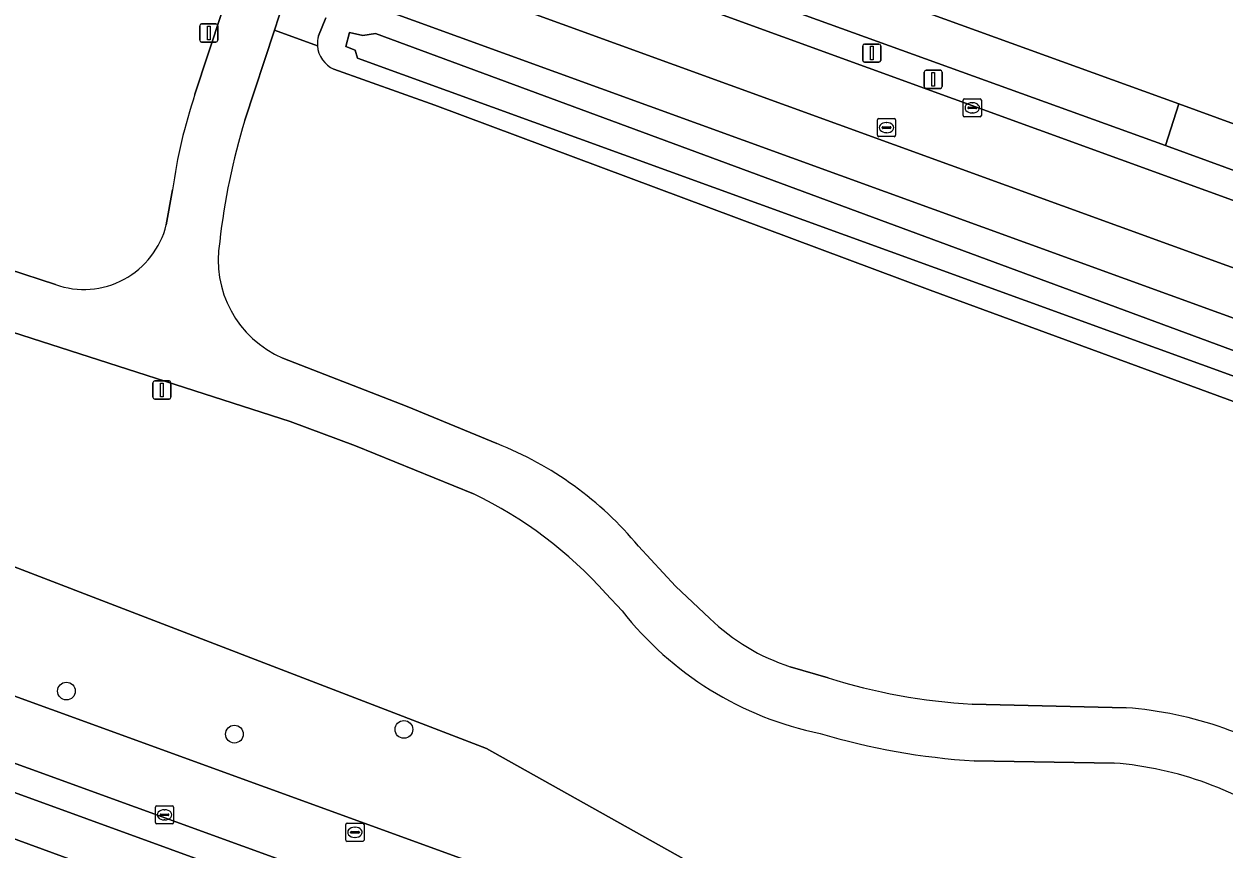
# Model space of a CAD drawing. Extents: x 155275 to 156265, y 382654 to 383635.
# Drawn here: x 155842.7 to 155908.8, y 383033.2 to 383078.7 of the extents above; entities that cross this region are included whole.
import ezdxf

# ---------------------------------------------------------------- set-up
doc = ezdxf.new("R2010")
doc.units = 0
for name, color, linetype in [('IMGEO_Berm_groen', 7, 'Continuous'), ('IMGEO_Boom', 7, 'Continuous'), ('IMGEO_Erf', 7, 'Continuous'), ('IMGEO_Fietspad_gesloten', 7, 'Continuous'), ('IMGEO_Gemengd_bos', 7, 'Continuous'), ('IMGEO_Groenvoorziening', 7, 'Continuous'), ('IMGEO_Haag', 7, 'Continuous'), ('IMGEO_Kolk', 7, 'Continuous'), ('IMGEO_Lichtmast', 7, 'Continuous'), ('IMGEO_Loofbos', 7, 'Continuous'), ('IMGEO_Oever', 7, 'Continuous'), ('IMGEO_Rijbaan_lokaal_gesloten', 7, 'Continuous'), ('IMGEO_Rioolput', 7, 'Continuous'), ('IMGEO_Verkeersbordpaal', 7, 'Continuous'), ('IMGEO_Voetpad_open', 7, 'Continuous'), ('IMGEO_Waterloop', 7, 'Continuous')]:
    doc.layers.add(name, color=color, linetype=linetype)

msp = doc.modelspace()

# ---------------------------------------------------------------- linework, layer by layer
at = {"layer": 'IMGEO_Berm_groen'}
for points in [[(155860.181, 383083.103), (155858.247, 383083.807), (155857.427, 383081.302), (155856.458, 383078.341), (155858.832, 383077.488)], [(155977.894, 383033.859), (155979.672, 383033.243), (155980.816, 383036.396), (155981.08, 383037.122), (155980.647, 383039.171), (155966.958, 383044.307), (155860.181, 383083.103)], [(155861.438, 383079.847), (155916.345, 383059.928), (155963.443, 383042.424), (155976.899, 383037.927), (155977.107, 383037.846)], [(155858.892, 383078.034), (155859.291, 383079.037)], [(155868.14, 383038.762), (155840.868, 383049.257), (155836.799, 383054.937), (155823.424, 383058.345), (155820.039, 383056.71), (155814.194, 383059.717), (155814.089, 383059.484)], [(155810.687, 383054.516), (155810.316, 383053.221), (155820.623, 383049.474), (155903.042, 383019.512), (155914.541, 383015.332), (155914.714, 383015.883)], [(155917.704, 383019.888), (155920.174, 383021.229), (155914.728, 383020.872), (155910.157, 383021.377), (155906.179, 383026.511), (155898.845, 383027.005), (155879.913, 383032.178), (155868.14, 383038.762)]]:
    msp.add_lwpolyline(points, dxfattribs=at)
msp.add_arc((155860.4, 383077.592), 1.572, 163.66435, 183.79349, dxfattribs=at)
at = {"layer": 'IMGEO_Boom'}
for centre in [(155845.001, 383041.932), (155863.598, 383039.816), (155854.258, 383039.557)]:
    msp.add_circle(centre, 0.489, dxfattribs=at)
at = {"layer": 'IMGEO_Erf'}
msp.add_lwpolyline([(155860.647, 383115.831), (155864.977, 383109.495), (155862.029, 383101.349), (155862.607, 383100.608), (155864.048, 383098.482), (155863.349, 383096.573), (155863.191, 383096.803), (155860.971, 383090.709), (155906.289, 383074.293), (155973.17, 383049.852), (155976.436, 383048.685), (155980.418, 383059.647), (155986.172, 383075.862)], dxfattribs=at)
msp.add_lwpolyline([(155874.118, 383022.07), (155815.634, 383043.488), (155805.118, 383014.525), (155861.561, 382993.83), (155892.261, 382982.665), (155902.833, 383011.607)], close=True, dxfattribs=at)
at = {"layer": 'IMGEO_Fietspad_gesloten'}
for points in [[(155854.834, 383073.382), (155856.458, 383078.341), (155857.427, 383081.302), (155858.247, 383083.807), (155855.377, 383084.851), (155854.554, 383082.344), (155854.162, 383081.151), (155853.561, 383079.321), (155852.082, 383074.813)], [(155844.393, 383064.335), (155836.617, 383066.866), (155824.197, 383071.316)], [(155817.388, 383069.544), (155817.986, 383069.561), (155821.062, 383069.095), (155828.634, 383066.316), (155842.028, 383061.715), (155857.337, 383056.791), (155860.935, 383055.449), (155867.425, 383052.796)], [(155850.847, 383069.548), (155850.504, 383067.622)], [(155868.719, 383055.564), (155863.782, 383057.614), (155856.926, 383060.283)], [(155880.45, 383045.924), (155878.553, 383047.714), (155876.515, 383049.918)], [(155874.724, 383047.305), (155875.621, 383046.348)], [(155886.968, 383042.661), (155884.887, 383043.265)], [(155903.389, 383041.014), (155894.911, 383041.214)], [(155895.014, 383038.079), (155902.736, 383037.966)]]:
    msp.add_lwpolyline(points, dxfattribs=at)
for centre, radius, start, end in [((155880.662, 383065.332), 30.112, 161.647, 171.95082), ((155889.116, 383062.806), 35.877, 162.85489, 173.77827), ((155845.965, 383068.736), 4.673, 250.33718, 346.21288), ((155859.231, 383065.68), 5.868, 170.04789, 246.87078), ((155861.687, 383037.648), 19.247, 39.60594, 68.56863), ((155857.472, 383031.97), 23.082, 41.63454, 64.45755), ((155890.294, 383057.852), 18.645, 218.09662, 258.33016), ((155888.551, 383054.41), 11.732, 226.33122, 251.80206), ((155896.675, 383073.421), 32.255, 252.48574, 266.86521), ((155901.688, 383019.508), 21.573, 56.13804, 85.47638), ((155897.569, 383076.999), 39.004, 253.54879, 266.24437), ((155901.108, 383018.391), 19.643, 54.75534, 85.24528)]:
    msp.add_arc(centre, radius, start, end, dxfattribs=at)
at = {"layer": 'IMGEO_Gemengd_bos'}
for points in [[(155867.425, 383052.796), (155860.935, 383055.449), (155857.337, 383056.791), (155842.028, 383061.715), (155828.634, 383066.316), (155821.062, 383069.095), (155817.986, 383069.561), (155817.388, 383069.544)], [(155814.941, 383061.366), (155814.194, 383059.717), (155820.039, 383056.71), (155823.424, 383058.345), (155836.799, 383054.937), (155840.868, 383049.257), (155868.14, 383038.762), (155879.913, 383032.178), (155898.845, 383027.005), (155906.179, 383026.511), (155910.157, 383021.377), (155914.728, 383020.872), (155920.174, 383021.229), (155928.178, 383025.578), (155928.007, 383026.221)], [(155875.621, 383046.348), (155874.724, 383047.305)], [(155902.736, 383037.966), (155895.014, 383038.079)]]:
    msp.add_lwpolyline(points, dxfattribs=at)
for centre, radius, start, end in [((155857.472, 383031.97), 23.082, 41.63454, 64.45755), ((155890.294, 383057.852), 18.645, 218.09662, 258.33016), ((155897.569, 383076.999), 39.004, 253.54879, 266.24437), ((155901.108, 383018.391), 19.643, 54.75534, 85.24528)]:
    msp.add_arc(centre, radius, start, end, dxfattribs=at)
at = {"layer": 'IMGEO_Groenvoorziening'}
msp.add_lwpolyline([(155905.553, 383071.987), (155860.149, 383088.414), (155859.637, 383087.029), (155861.375, 383086.397), (155921.687, 383064.46), (155968.257, 383047.604), (155970.447, 383046.818), (155970.921, 383048.142), (155968.122, 383049.145)], close=True, dxfattribs=at)
for points in [[(155812.146, 383047.24), (155813.76, 383046.662), (155906.026, 383013.085), (155907.681, 383012.507)], [(155904.641, 383015.234), (155901.824, 383016.258), (155819.418, 383046.213)]]:
    msp.add_lwpolyline(points, dxfattribs=at)
at = {"layer": 'IMGEO_Haag'}
msp.add_lwpolyline([(155970.447, 383046.818), (155970.921, 383048.142), (155968.122, 383049.145), (155905.553, 383071.987), (155860.149, 383088.414), (155859.637, 383087.029), (155861.375, 383086.397), (155921.687, 383064.46), (155968.257, 383047.604)], close=True, dxfattribs=at)
for points in [[(155812.146, 383047.24), (155813.76, 383046.662), (155906.026, 383013.085), (155907.681, 383012.507)], [(155904.641, 383015.234), (155901.824, 383016.258), (155819.418, 383046.213)]]:
    msp.add_lwpolyline(points, dxfattribs=at)
at = {"layer": 'IMGEO_Kolk'}
for p, q in [((155894.412, 383073.64), (155894.412, 383074.492)), ((155894.487, 383074.566), (155895.339, 383074.566)), ((155894.671, 383074.06), (155894.671, 383074.072)), ((155895.109, 383074.023), (155894.711, 383074.023)), ((155894.714, 383074.109), (155895.112, 383074.109)), ((155894.9, 383074.346), (155894.925, 383074.346)), ((155895.155, 383074.072), (155895.155, 383074.06)), ((155895.413, 383074.492), (155895.413, 383073.64)), ((155895.339, 383073.566), (155894.487, 383073.566)), ((155894.923, 383073.786), (155894.898, 383073.786)), ((155849.908, 383034.687), (155849.908, 383035.539)), ((155849.983, 383035.613), (155850.835, 383035.613)), ((155850.167, 383035.107), (155850.167, 383035.119)), ((155850.605, 383035.07), (155850.207, 383035.07)), ((155850.21, 383035.156), (155850.608, 383035.156)), ((155850.396, 383035.393), (155850.421, 383035.393)), ((155850.651, 383035.119), (155850.651, 383035.107)), ((155850.909, 383035.539), (155850.909, 383034.687)), ((155850.835, 383034.613), (155849.983, 383034.613)), ((155850.419, 383034.833), (155850.394, 383034.833))]:
    msp.add_line(p, q, dxfattribs=at)
for points in [[(155894.412, 383073.64), (155894.412, 383074.492)], [(155894.487, 383074.566), (155895.339, 383074.566)], [(155895.413, 383074.492), (155895.413, 383073.64)], [(155895.339, 383073.566), (155894.487, 383073.566)], [(155849.908, 383034.687), (155849.908, 383035.539)], [(155849.983, 383035.613), (155850.835, 383035.613)], [(155850.909, 383035.539), (155850.909, 383034.687)], [(155850.835, 383034.613), (155849.983, 383034.613)]]:
    msp.add_lwpolyline(points, dxfattribs=at)
for centre, radius, start, end in [((155894.489, 383074.49), 0.0765, 91.55205, 178.44795), ((155894.489, 383074.49), 0.0765, 91.55205, 178.44795), ((155894.711, 383074.069), 0.0403, 85.87752, 175.75265), ((155894.708, 383074.059), 0.0366, 178.93798, 274.71019), ((155895.112, 383074.066), 0.043, 264.86636, 352.45326), ((155895.116, 383074.071), 0.0386, 1.73085, 96.63898), ((155895.337, 383074.49), 0.0765, 1.55205, 88.44795), ((155895.337, 383074.49), 0.0765, 1.55205, 88.44795), ((155894.489, 383073.642), 0.0765, 181.55205, 268.44795), ((155894.489, 383073.642), 0.0765, 181.55205, 268.44795), ((155895.337, 383073.642), 0.0765, 271.55205, 358.44795), ((155895.337, 383073.642), 0.0765, 271.55205, 358.44795), ((155849.985, 383035.537), 0.0765, 91.55205, 178.44795), ((155849.985, 383035.537), 0.0765, 91.55205, 178.44795), ((155850.207, 383035.116), 0.0403, 85.87752, 175.75265), ((155850.204, 383035.106), 0.0366, 178.93798, 274.71019), ((155850.608, 383035.113), 0.043, 264.86636, 352.45326), ((155850.612, 383035.118), 0.0386, 1.73085, 96.63898), ((155850.833, 383035.537), 0.0765, 1.55205, 88.44795), ((155850.833, 383035.537), 0.0765, 1.55205, 88.44795), ((155849.985, 383034.689), 0.0765, 181.55205, 268.44795), ((155849.985, 383034.689), 0.0765, 181.55205, 268.44795), ((155850.833, 383034.689), 0.0765, 271.55205, 358.44795), ((155850.833, 383034.689), 0.0765, 271.55205, 358.44795)]:
    msp.add_arc(centre, radius, start, end, dxfattribs=at)
for centre, major_axis, ratio, start_param, end_param in [((155894.899, 383074.066), (-0.387, 0.002), 0.722429, 4.712389, 7.853982), ((155894.924, 383074.066), (-0.39, 0.002), 0.717154, 1.570796, 4.712389), ((155850.395, 383035.113), (-0.387, 0.002), 0.722429, 4.712389, 7.853982), ((155850.42, 383035.113), (-0.39, 0.002), 0.717154, 1.570796, 4.712389)]:
    msp.add_ellipse(centre, major_axis=major_axis, ratio=ratio, start_param=start_param, end_param=end_param, dxfattribs=at)
at = {"layer": 'IMGEO_Lichtmast'}
for p, q in [((155852.45, 383078.689), (155853.24, 383078.689)), ((155853.24, 383078.689), (155852.45, 383078.689)), ((155852.35, 383077.789), (155852.35, 383078.589)), ((155852.35, 383078.589), (155852.35, 383077.789)), ((155853.34, 383078.589), (155853.34, 383077.789)), ((155853.34, 383077.789), (155853.34, 383078.589)), ((155853.24, 383077.689), (155852.45, 383077.689)), ((155852.45, 383077.689), (155853.24, 383077.689)), ((155892.265, 383075.239), (155892.265, 383076.039)), ((155892.265, 383076.039), (155892.265, 383075.239)), ((155892.365, 383076.139), (155893.155, 383076.139)), ((155893.155, 383076.139), (155892.365, 383076.139)), ((155893.255, 383076.039), (155893.255, 383075.239)), ((155893.255, 383075.239), (155893.255, 383076.039)), ((155893.155, 383075.139), (155892.365, 383075.139)), ((155892.365, 383075.139), (155893.155, 383075.139)), ((155849.767, 383058.119), (155849.767, 383058.919)), ((155849.767, 383058.919), (155849.767, 383058.119)), ((155849.867, 383059.019), (155850.657, 383059.019)), ((155850.657, 383059.019), (155849.867, 383059.019)), ((155850.757, 383058.919), (155850.757, 383058.119)), ((155850.757, 383058.119), (155850.757, 383058.919)), ((155850.657, 383058.019), (155849.867, 383058.019)), ((155849.867, 383058.019), (155850.657, 383058.019))]:
    msp.add_line(p, q, dxfattribs=at)
for points in [[(155852.77, 383078.564), (155852.92, 383078.564), (155852.92, 383077.814), (155852.77, 383077.814), (155852.77, 383078.564)], [(155892.685, 383076.014), (155892.835, 383076.014), (155892.835, 383075.264), (155892.685, 383075.264), (155892.685, 383076.014)], [(155850.187, 383058.894), (155850.337, 383058.894), (155850.337, 383058.144), (155850.187, 383058.144), (155850.187, 383058.894)]]:
    msp.add_lwpolyline(points, dxfattribs=at)
for centre, start, end in [((155852.45, 383078.589), 90, 180), ((155852.45, 383078.589), 90, 180), ((155853.24, 383078.589), 0, 90), ((155853.24, 383078.589), 360, 90), ((155852.45, 383077.789), 180, 270), ((155852.45, 383077.789), 180, 270), ((155853.24, 383077.789), 270, 0), ((155853.24, 383077.789), 270, 0), ((155892.365, 383076.039), 90, 180), ((155892.365, 383076.039), 90, 180), ((155893.155, 383076.039), 0, 90), ((155893.155, 383076.039), 360, 90), ((155892.365, 383075.239), 180, 270), ((155892.365, 383075.239), 180, 270), ((155893.155, 383075.239), 270, 0), ((155893.155, 383075.239), 270, 0), ((155849.867, 383058.919), 90, 180), ((155849.867, 383058.919), 90, 180), ((155850.657, 383058.919), 0, 90), ((155850.657, 383058.919), 360, 90), ((155849.867, 383058.119), 180, 270), ((155849.867, 383058.119), 180, 270), ((155850.657, 383058.119), 270, 0), ((155850.657, 383058.119), 270, 0)]:
    msp.add_arc(centre, 0.1, start, end, dxfattribs=at)
at = {"layer": 'IMGEO_Loofbos'}
for points in [[(155852.082, 383074.813), (155853.561, 383079.321), (155850.931, 383080.327)], [(155858.832, 383077.488), (155856.458, 383078.341), (155854.834, 383073.382)], [(155939.054, 383047.189), (155912.4, 383056.746), (155892.593, 383064.019), (155865.3, 383074.216), (155859.737, 383076.199)], [(155824.197, 383071.316), (155836.617, 383066.866), (155844.393, 383064.335)], [(155850.504, 383067.622), (155850.847, 383069.548)], [(155856.926, 383060.283), (155863.782, 383057.614), (155868.719, 383055.564)], [(155876.515, 383049.918), (155878.553, 383047.714), (155880.45, 383045.924)], [(155884.887, 383043.265), (155886.968, 383042.661)], [(155894.911, 383041.214), (155903.389, 383041.014)]]:
    msp.add_lwpolyline(points, dxfattribs=at)
for centre, radius, start, end in [((155860.361, 383077.599), 1.533, 184.16406, 245.98092), ((155880.662, 383065.332), 30.112, 161.647, 171.95082), ((155889.116, 383062.806), 35.877, 162.85489, 173.77827), ((155845.965, 383068.736), 4.673, 250.33718, 346.21288), ((155859.231, 383065.68), 5.868, 170.04789, 246.87078), ((155861.687, 383037.648), 19.247, 39.60594, 68.56863), ((155888.551, 383054.41), 11.732, 226.33122, 251.80206), ((155896.675, 383073.421), 32.255, 252.48574, 266.86521), ((155901.688, 383019.508), 21.573, 56.13804, 85.47638)]:
    msp.add_arc(centre, radius, start, end, dxfattribs=at)
at = {"layer": 'IMGEO_Oever'}
for points in [[(155963.443, 383042.424), (155916.345, 383059.928), (155861.438, 383079.847)], [(155859.291, 383079.037), (155858.892, 383078.034)], [(155859.737, 383076.199), (155865.3, 383074.216), (155892.593, 383064.019), (155912.4, 383056.746), (155939.054, 383047.189), (155966.873, 383036.607), (155975.546, 383033.476)]]:
    msp.add_lwpolyline(points, dxfattribs=at)
msp.add_lwpolyline([(155976.478, 383035.871), (155976.153, 383035.013), (155861.044, 383076.807), (155860.904, 383077.252), (155860.389, 383077.44), (155860.599, 383078.213), (155861.325, 383078.049), (155862.028, 383078.166)], close=True, dxfattribs=at)
for centre, radius, start, end in [((155860.4, 383077.592), 1.572, 163.66435, 183.79349), ((155860.361, 383077.599), 1.533, 184.16406, 245.98092)]:
    msp.add_arc(centre, radius, start, end, dxfattribs=at)
at = {"layer": 'IMGEO_Rijbaan_lokaal_gesloten'}
for points in [[(155861.375, 383086.397), (155860.181, 383083.103), (155966.958, 383044.307), (155968.257, 383047.604), (155921.687, 383064.46)], [(155820.623, 383049.474), (155819.418, 383046.213), (155901.824, 383016.258), (155903.042, 383019.512)]]:
    msp.add_lwpolyline(points, close=True, dxfattribs=at)
at = {"layer": 'IMGEO_Rioolput'}
for p, q in [((155889.689, 383072.554), (155889.689, 383073.406)), ((155889.764, 383073.48), (155890.616, 383073.48)), ((155890.69, 383073.406), (155890.69, 383072.554)), ((155889.948, 383072.974), (155889.948, 383072.986)), ((155890.386, 383072.937), (155889.988, 383072.937)), ((155889.991, 383073.023), (155890.389, 383073.023)), ((155890.2, 383072.7), (155890.175, 383072.7)), ((155890.177, 383073.26), (155890.202, 383073.26)), ((155890.432, 383072.986), (155890.432, 383072.974)), ((155890.616, 383072.48), (155889.764, 383072.48)), ((155860.399, 383033.721), (155860.399, 383034.573)), ((155860.474, 383034.647), (155861.326, 383034.647)), ((155860.887, 383034.427), (155860.912, 383034.427)), ((155861.4, 383034.573), (155861.4, 383033.721)), ((155860.658, 383034.141), (155860.658, 383034.153)), ((155861.096, 383034.104), (155860.698, 383034.104)), ((155860.701, 383034.19), (155861.099, 383034.19)), ((155860.91, 383033.867), (155860.885, 383033.867)), ((155861.142, 383034.153), (155861.142, 383034.141)), ((155861.326, 383033.647), (155860.474, 383033.647))]:
    msp.add_line(p, q, dxfattribs=at)
for points in [[(155889.689, 383072.554), (155889.689, 383073.406)], [(155889.764, 383073.48), (155890.616, 383073.48)], [(155890.69, 383073.406), (155890.69, 383072.554)], [(155890.616, 383072.48), (155889.764, 383072.48)], [(155860.399, 383033.721), (155860.399, 383034.573)], [(155860.474, 383034.647), (155861.326, 383034.647)], [(155861.4, 383034.573), (155861.4, 383033.721)], [(155861.326, 383033.647), (155860.474, 383033.647)]]:
    msp.add_lwpolyline(points, dxfattribs=at)
for centre, radius, start, end in [((155889.766, 383073.404), 0.0765, 91.55205, 178.44795), ((155889.766, 383073.404), 0.0765, 91.55205, 178.44795), ((155890.614, 383073.404), 0.0765, 1.55205, 88.44795), ((155890.614, 383073.404), 0.0765, 1.55205, 88.44795), ((155889.988, 383072.983), 0.0403, 85.87752, 175.75265), ((155889.985, 383072.973), 0.0366, 178.93798, 274.71019), ((155890.389, 383072.98), 0.043, 264.86636, 352.45326), ((155890.393, 383072.985), 0.0386, 1.73085, 96.63898), ((155889.766, 383072.556), 0.0765, 181.55205, 268.44795), ((155889.766, 383072.556), 0.0765, 181.55205, 268.44795), ((155890.614, 383072.556), 0.0765, 271.55205, 358.44795), ((155890.614, 383072.556), 0.0765, 271.55205, 358.44795), ((155860.476, 383034.571), 0.0765, 91.55205, 178.44795), ((155860.476, 383034.571), 0.0765, 91.55205, 178.44795), ((155861.324, 383034.571), 0.0765, 1.55205, 88.44795), ((155861.324, 383034.571), 0.0765, 1.55205, 88.44795), ((155860.476, 383033.723), 0.0765, 181.55205, 268.44795), ((155860.476, 383033.723), 0.0765, 181.55205, 268.44795), ((155860.698, 383034.15), 0.0403, 85.87752, 175.75265), ((155860.695, 383034.14), 0.0366, 178.93798, 274.71019), ((155861.099, 383034.147), 0.043, 264.86636, 352.45326), ((155861.103, 383034.152), 0.0386, 1.73085, 96.63898), ((155861.324, 383033.723), 0.0765, 271.55205, 358.44795), ((155861.324, 383033.723), 0.0765, 271.55205, 358.44795)]:
    msp.add_arc(centre, radius, start, end, dxfattribs=at)
for centre, major_axis, ratio, start_param, end_param in [((155890.176, 383072.98), (-0.387, 0.002), 0.722429, 4.712389, 7.853982), ((155890.201, 383072.98), (-0.39, 0.002), 0.717154, 1.570796, 4.712389), ((155860.886, 383034.147), (-0.387, 0.002), 0.722429, 4.712389, 7.853982), ((155860.911, 383034.147), (-0.39, 0.002), 0.717154, 1.570796, 4.712389)]:
    msp.add_ellipse(centre, major_axis=major_axis, ratio=ratio, start_param=start_param, end_param=end_param, dxfattribs=at)
at = {"layer": 'IMGEO_Verkeersbordpaal'}
for p, q in [((155888.877, 383076.684), (155888.877, 383077.484)), ((155888.877, 383077.484), (155888.877, 383076.684)), ((155888.977, 383077.584), (155889.767, 383077.584)), ((155889.767, 383077.584), (155888.977, 383077.584)), ((155889.867, 383077.484), (155889.867, 383076.684)), ((155889.867, 383076.684), (155889.867, 383077.484)), ((155889.767, 383076.584), (155888.977, 383076.584)), ((155888.977, 383076.584), (155889.767, 383076.584))]:
    msp.add_line(p, q, dxfattribs=at)
msp.add_lwpolyline([(155889.297, 383077.459), (155889.447, 383077.459), (155889.447, 383076.709), (155889.297, 383076.709), (155889.297, 383077.459)], dxfattribs=at)
for centre, start, end in [((155888.977, 383077.484), 90, 180), ((155888.977, 383077.484), 90, 180), ((155889.767, 383077.484), 0, 90), ((155889.767, 383077.484), 360, 90), ((155888.977, 383076.684), 180, 270), ((155888.977, 383076.684), 180, 270), ((155889.767, 383076.684), 270, 0), ((155889.767, 383076.684), 270, 0)]:
    msp.add_arc(centre, 0.1, start, end, dxfattribs=at)
at = {"layer": 'IMGEO_Voetpad_open'}
for points in [[(155819.311, 383103.38), (155839.244, 383096.118), (155854.227, 383090.659), (155860.149, 383088.414), (155905.553, 383071.987), (155906.289, 383074.293), (155860.971, 383090.709), (155855.074, 383092.872), (155856.519, 383096.556), (155855.446, 383095.825), (155855.243, 383095.682), (155850.728, 383102.278), (155838.3, 383120.435), (155837.927, 383120.185), (155837.868, 383120.27), (155832.395, 383116.556), (155833.887, 383114.3), (155821.008, 383105.482)], [(155906.289, 383074.293), (155905.553, 383071.987), (155968.122, 383049.145), (155970.921, 383048.142), (155970.447, 383046.818), (155971.763, 383046.383)], [(155977.306, 383048.371), (155976.436, 383048.685), (155973.17, 383049.852), (155906.289, 383074.293)], [(155813.76, 383046.662), (155815.634, 383043.488), (155874.118, 383022.07), (155902.833, 383011.607), (155908.364, 383009.774)], [(155907.681, 383012.507), (155906.026, 383013.085), (155813.76, 383046.662)]]:
    msp.add_lwpolyline(points, dxfattribs=at)
at = {"layer": 'IMGEO_Waterloop'}
msp.add_lwpolyline([(155976.478, 383035.871), (155862.028, 383078.166), (155861.325, 383078.049), (155860.599, 383078.213), (155860.389, 383077.44), (155860.904, 383077.252), (155861.044, 383076.807), (155976.153, 383035.013)], close=True, dxfattribs=at)

doc.saveas('drawing.dxf')
